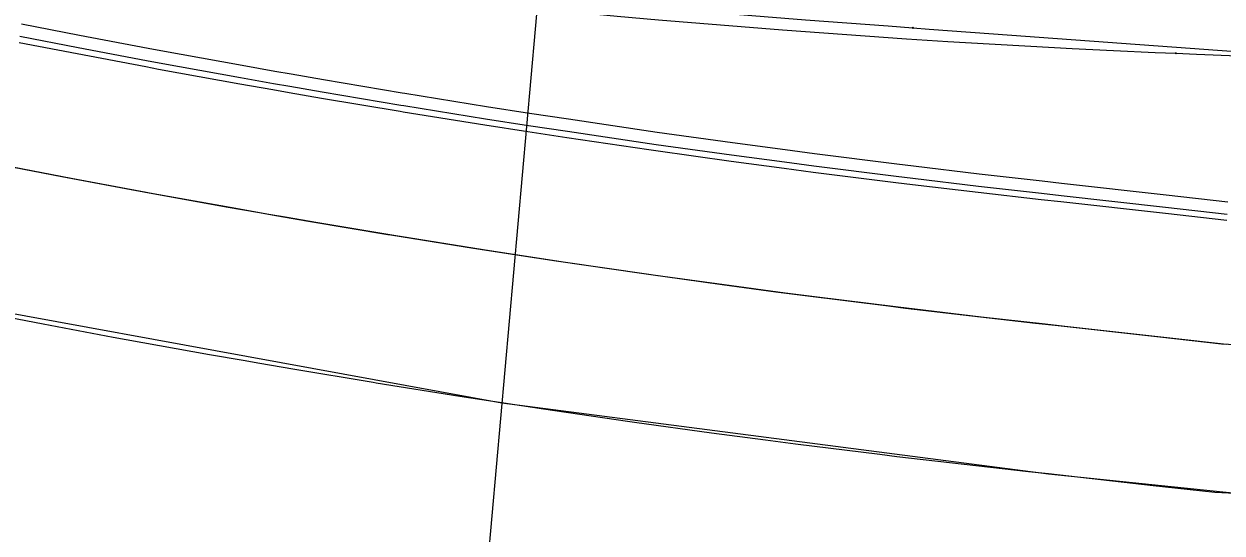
# Model space of a CAD drawing. Extents: x -70 to 701944, y -4 to 666871.
# Drawn here: x 667856.7 to 667953.5, y 656467.7 to 656508.8 of the extents above; entities that cross this region are included whole.
import ezdxf

# ---------------------------------------------------------------- set-up
doc = ezdxf.new("R2010")
doc.units = 0
for name, color, linetype in [('R_Horz Alg Annot', 7, 'Continuous'), ('R_No Plot', 7, 'Continuous'), ('R_Proposed Road', 7, 'Continuous'), ('T_Vehicle Path Lt Major', 7, 'Continuous'), ('T_Vehicle Path Rt', 7, 'Continuous')]:
    doc.layers.add(name, color=color, linetype=linetype)

msp = doc.modelspace()

# ---------------------------------------------------------------- linework, layer by layer
at = {"layer": 'R_Horz Alg Annot'}
msp.add_lwpolyline([(667900.778, 656539.91), (667885.027, 656362.961)], dxfattribs=at)
at = {"layer": 'R_No Plot'}
msp.add_lwpolyline([(667841.432, 656547.815), (667833.664, 656489.496), (667895.289, 656478.241), (667939.468, 656472.494), (667955.401, 656470.874), (667967.888, 656470.31), (667970.889, 656536.742), (667900.778, 656539.91)], close=True, dxfattribs=at)
at = {"layer": 'R_Proposed Road'}
for points in [[(667953.964, 656494.463), (667948.984, 656495.021), (667940.529, 656495.97), (667938.958, 656496.143), (667933.866, 656496.721), (667928.57, 656497.351), (667927.211, 656497.517), (667920.565, 656498.358), (667918.203, 656498.667), (667913.927, 656499.242), (667907.857, 656500.091), (667907.298, 656500.171), (667900.679, 656501.145), (667897.533, 656501.623), (667894.069, 656502.162), (667887.468, 656503.224), (667887.233, 656503.262), (667880.878, 656504.329), (667878.272, 656504.779), (667876.958, 656505.009), (667874.299, 656505.479), (667867.73, 656506.672), (667866.708, 656506.862), (667861.172, 656507.909), (667856.486, 656508.821)], [(667953.919, 656493.464), (667948.939, 656494.022), (667940.484, 656494.971), (667938.911, 656495.144), (667933.814, 656495.723), (667928.513, 656496.353), (667927.153, 656496.519), (667920.5, 656497.36), (667918.135, 656497.67), (667913.855, 656498.245), (667907.779, 656499.094), (667907.22, 656499.175), (667900.593, 656500.148), (667897.445, 656500.627), (667893.977, 656501.166), (667887.37, 656502.229), (667887.134, 656502.267), (667880.773, 656503.335), (667878.164, 656503.785), (667876.849, 656504.015), (667874.187, 656504.485), (667867.611, 656505.679), (667866.588, 656505.869), (667861.047, 656506.917), (667856.355, 656507.829)], [(667953.896, 656492.964), (667948.916, 656493.523), (667940.461, 656494.472), (667938.888, 656494.645), (667933.788, 656495.223), (667928.485, 656495.854), (667927.123, 656496.02), (667920.467, 656496.861), (667918.102, 656497.171), (667913.819, 656497.746), (667907.74, 656498.596), (667907.18, 656498.676), (667900.551, 656499.65), (667897.401, 656500.129), (667893.931, 656500.669), (667887.32, 656501.731), (667887.085, 656501.77), (667880.72, 656502.838), (667878.11, 656503.288), (667876.794, 656503.518), (667874.131, 656503.988), (667867.552, 656505.182), (667866.529, 656505.372), (667860.984, 656506.421), (667856.29, 656507.334)], [(667958.44, 656482.749), (667953.445, 656482.975), (667948.465, 656483.533), (667940.01, 656484.482), (667938.421, 656484.656), (667933.27, 656485.237), (667927.913, 656485.87), (667926.538, 656486.037), (667919.815, 656486.882), (667917.425, 656487.194), (667913.1, 656487.772), (667906.959, 656488.626), (667906.394, 656488.707), (667899.697, 656489.687), (667896.516, 656490.168), (667893.011, 656490.711), (667886.334, 656491.78), (667886.096, 656491.819), (667879.667, 656492.893), (667877.03, 656493.346), (667875.7, 656493.578), (667873.01, 656494.051), (667866.365, 656495.253), (667865.331, 656495.444), (667859.73, 656496.5), (667854.989, 656497.419)], [(667953.857, 656482.945), (667949.274, 656483.46), (667940.8, 656484.41), (667939.191, 656484.585), (667934.03, 656485.164), (667928.661, 656485.794), (667927.315, 656485.957), (667920.563, 656486.8), (667918.193, 656487.108), (667913.867, 656487.683), (667907.705, 656488.536), (667907.175, 656488.611), (667900.45, 656489.589), (667897.28, 656490.067), (667893.784, 656490.605), (667887.078, 656491.674), (667886.879, 656491.706), (667880.42, 656492.781), (667877.791, 656493.231), (667876.469, 656493.459), (667873.787, 656493.929), (667867.112, 656495.132), (667866.109, 656495.316), (667860.491, 656496.37), (667855.743, 656497.287)], [(667957.898, 656470.761), (667952.903, 656470.987), (667947.923, 656471.545), (667939.468, 656472.494), (667937.86, 656472.669), (667932.648, 656473.253), (667927.227, 656473.89), (667925.836, 656474.058), (667919.032, 656474.908), (667916.614, 656475.221), (667912.237, 656475.803), (667906.022, 656476.663), (667905.45, 656476.744), (667898.674, 656477.73), (667895.453, 656478.215), (667891.906, 656478.762), (667885.149, 656479.838), (667884.908, 656479.878), (667878.402, 656480.96), (667875.734, 656481.417), (667874.388, 656481.649), (667871.666, 656482.127), (667864.94, 656483.338), (667863.894, 656483.531), (667858.226, 656484.594), (667853.427, 656485.521)]]:
    msp.add_lwpolyline(points, dxfattribs=at)
at = {"layer": 'T_Vehicle Path Lt Major'}
for points in [[(667890.926, 656510.831), (667891.259, 656510.796), (667894.593, 656510.45), (667897.929, 656510.117), (667901.266, 656509.795), (667904.604, 656509.486), (667907.943, 656509.188), (667911.283, 656508.903), (667914.624, 656508.629), (667917.966, 656508.368), (667921.309, 656508.119), (667924.653, 656507.881), (667927.998, 656507.656), (667931.343, 656507.442), (667934.69, 656507.24), (667938.037, 656507.051), (667941.384, 656506.873), (667944.733, 656506.707), (667948.081, 656506.553), (667949.756, 656506.481)], [(667949.756, 656506.481), (667951.431, 656506.411), (667954.781, 656506.281), (667958.131, 656506.162), (667961.481, 656506.047), (667964.83, 656505.922), (667968.178, 656505.787), (667971.525, 656505.643), (667974.871, 656505.49), (667978.219, 656505.327), (667981.554, 656505.088), (667981.887, 656505.062)]]:
    msp.add_lwpolyline(points, dxfattribs=at)
msp.add_circle((667949.756, 656506.481), 0.0417, dxfattribs=at)
msp.add_circle((667949.756, 656506.481), 0.0417, dxfattribs=at)
at = {"layer": 'T_Vehicle Path Rt'}
for points in [[(667879.9, 656512.752), (667883.215, 656512.39), (667886.531, 656512.045), (667889.851, 656511.716), (667893.172, 656511.402), (667896.495, 656511.101), (667899.82, 656510.809), (667903.143, 656510.478), (667906.491, 656510.248), (667909.832, 656509.977), (667913.17, 656509.711), (667916.506, 656509.45), (667919.841, 656509.192), (667923.174, 656508.937), (667926.506, 656508.685), (667928.504, 656508.535)], [(667928.504, 656508.535), (667929.837, 656508.435), (667933.167, 656508.187), (667936.496, 656507.94), (667939.824, 656507.695), (667943.152, 656507.45), (667946.48, 656507.206), (667949.807, 656506.963), (667953.134, 656506.72), (667956.46, 656506.478), (667959.787, 656506.236), (667963.113, 656505.995), (667966.438, 656505.752), (667968.433, 656505.605)]]:
    msp.add_lwpolyline(points, dxfattribs=at)
msp.add_circle((667928.504, 656508.535), 0.0417, dxfattribs=at)
msp.add_circle((667928.504, 656508.535), 0.0417, dxfattribs=at)

doc.saveas('drawing.dxf')
